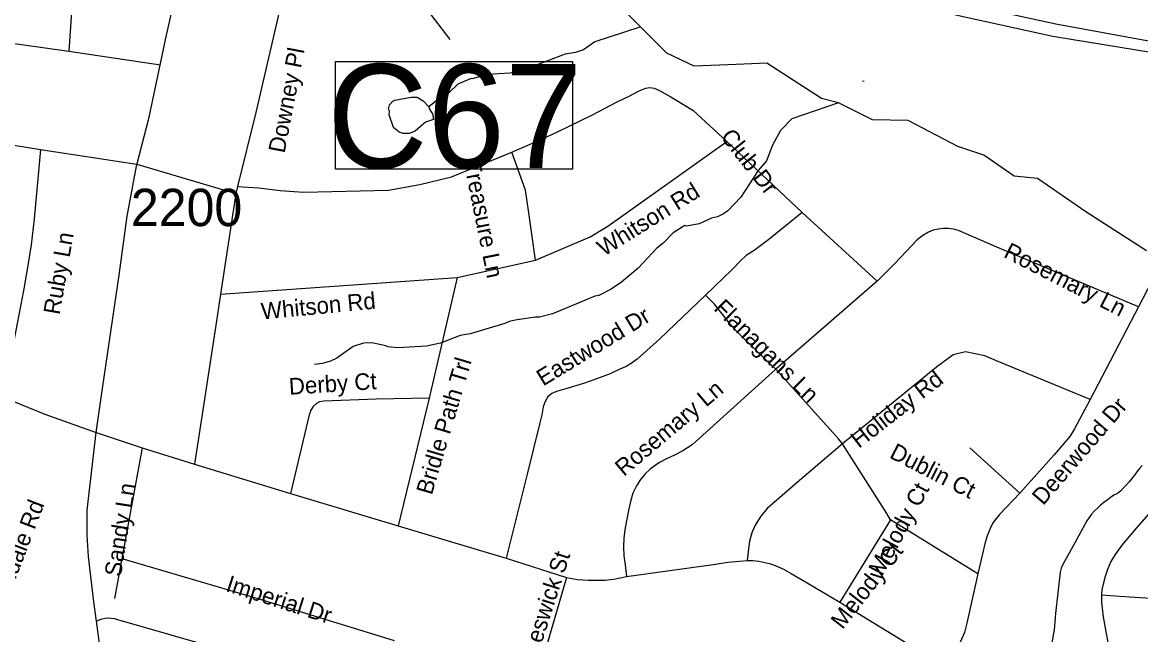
# Model space of a CAD drawing. Extents: x 1268485 to 1426702, y 514839 to 616766.
# Drawn here: x 1362433 to 1366843, y 553407 to 555822 of the extents above; entities that cross this region are included whole.
import ezdxf

# ---------------------------------------------------------------- set-up
doc = ezdxf.new("R2010")
doc.units = 0
for name, color, linetype in [('Old_Level_10', 7, 'Continuous'), ('Old_Level_28', 7, 'Continuous'), ('Old_Level_31', 7, 'Continuous'), ('Old_Level_32', 7, 'Continuous'), ('Old_Level_35', 7, 'Continuous'), ('Old_Level_59', 7, 'Continuous'), ('Old_Level_62', 7, 'Continuous'), ('Old_Level_8', 7, 'Continuous')]:
    doc.layers.add(name, color=color, linetype=linetype)

msp = doc.modelspace()

# ---------------------------------------------------------------- linework, layer by layer
at = {"layer": 'Old_Level_28'}
for points in [[(1369502.868, 555292.145), (1368346.783, 555499.36), (1367747.738, 555608.743), (1366976.144, 555730.087), (1366508.856, 555815.468), (1366187.55, 555884.506), (1365987.179, 555935.542), (1365769.141, 555986.453), (1365463.889, 556071.303), (1365248.275, 556131.911), (1365180.44, 556153.729), (1364259.838, 556427.675), (1363535.469, 556639.575), (1363299.02, 556712.309), (1363215.306, 556737.442)], [(1363221.207, 556688.292), (1363298.405, 556664.636), (1363367.822, 556641.515), (1364167.777, 556398.584), (1365241.007, 556085.849), (1365473.579, 556020.393), (1365677.081, 555959.785), (1365923.972, 555896.904), (1365988.176, 555881.124), (1366143.621, 555846.183), (1366497.592, 555767.564), (1367535.667, 555597.805), (1367732.434, 555571.553), (1369486.299, 555249.326)]]:
    msp.add_lwpolyline(points, dxfattribs=at)
at = {"layer": 'Old_Level_31'}
msp.add_lwpolyline([(1363667.258, 555668.629), (1364603.206, 555668.629), (1364603.206, 555243.461), (1363667.258, 555243.461), (1363667.258, 555668.629)], dxfattribs=at)
at = {"layer": 'Old_Level_32'}
for points in [[(1362723.653, 554204.109), (1362749.883, 554386.601), (1362814.493, 554824.969), (1362845.987, 555057.702), (1362867.791, 555177.22), (1362882.326, 555254.798), (1362933.202, 555448.742), (1362962.274, 555585.472), (1362998.613, 555760.022), (1363068.87, 556068.636), (1363117.323, 556261.367), (1363173.751, 556480.418), (1363194.044, 556568.9), (1363205.639, 556619.67), (1363211.437, 556647.23), (1363221.207, 556688.292)], [(1362392.54, 554328.565), (1362521.354, 554276.592), (1362723.653, 554204.109)], [(1362480.017, 550224.523), (1362459.033, 550837), (1362448.708, 551307.265), (1362440.886, 551409.198), (1362440.476, 551691.042), (1362481.134, 551945.947), (1362528.341, 552067.005), (1362638.795, 552351.976), (1362722.657, 552587.986), (1362770.74, 552793.796), (1362779.685, 552892.226), (1362779.685, 552959.338), (1362776.33, 553046.585), (1362767.385, 553147.252), (1362755.085, 553236.736), (1362724.986, 553460.334), (1362714.472, 553536.628), (1362693.584, 553715.467), (1362687.994, 553799.357), (1362687.994, 553897.789), (1362723.653, 554204.109)]]:
    msp.add_lwpolyline(points, dxfattribs=at)
at = {"layer": 'Old_Level_35'}
for p, q in [((1362641.017, 556090.69), (1362616.001, 555709.088)), ((1363482.243, 556019.794), (1363353.881, 555467.076)), ((1362217.79, 555764.504), (1362616.001, 555709.088)), ((1362616.001, 555709.088), (1362977.507, 555654.442)), ((1363353.881, 555467.076), (1363281.702, 555175.44)), ((1365077.138, 555475.996), (1365211.858, 555353.015)), ((1362178.625, 555372.495), (1362503.632, 555321.335)), ((1362503.632, 555321.335), (1362884.004, 555263.459)), ((1365211.858, 555353.015), (1365508.67, 555071.736)), ((1362884.004, 555263.459), (1363275.038, 555147.861)), ((1363275.038, 555147.861), (1363214.24, 554750.675)), ((1363281.702, 555175.44), (1363275.038, 555147.861)), ((1365508.67, 555071.736), (1365804.766, 554800.81)), ((1364147.125, 554815.421), (1364456.856, 554884.113)), ((1363214.24, 554750.675), (1364147.125, 554815.421)), ((1364147.125, 554815.421), (1364036.909, 554339.853)), ((1365804.766, 554800.81), (1365404.299, 554453.862)), ((1366887.748, 554801.015), (1366835.665, 554699.771)), ((1363214.24, 554750.675), (1363194.145, 554618.314)), ((1366835.665, 554699.771), (1366644.761, 554333.958)), ((1363194.145, 554618.314), (1363111.406, 554079.437)), ((1366644.761, 554333.958), (1366274.95, 554487.235)), ((1364036.909, 554339.853), (1363914.595, 553835.63)), ((1363564.264, 554273.826), (1363490.24, 553963.327)), ((1362723.653, 554204.109), (1362905.534, 554144.08)), ((1362905.534, 554144.08), (1362824.744, 553707.422)), ((1362905.534, 554144.08), (1363111.406, 554079.437)), ((1366169.963, 554143.413), (1366367.531, 553964.352)), ((1363111.406, 554079.437), (1363490.24, 553963.327)), ((1363490.24, 553963.327), (1363914.595, 553835.63)), ((1365856.234, 553859.006), (1365657.231, 553534.511)), ((1366201.644, 553646.88), (1365856.234, 553859.006)), ((1363914.595, 553835.63), (1364085.609, 553784.111)), ((1364085.609, 553784.111), (1364341.001, 553708.19)), ((1362824.744, 553707.422), (1362796.652, 553549.07)), ((1362824.744, 553707.422), (1363361.775, 553548.762)), ((1364341.001, 553708.19), (1364578.247, 553631.808)), ((1364578.247, 553631.808), (1364457.266, 553217.808)), ((1363361.775, 553548.762), (1363899.627, 553383.49))]:
    msp.add_line(p, q, dxfattribs=at)
for points in [[(1363482.243, 556019.794), (1363942.483, 555916.96), (1363982.365, 555902.555), (1364000.717, 555895.43), (1364020.607, 555879.436), (1364040.6, 555855.496), (1364118.725, 555754.252)], [(1364363.66, 555310.826), (1364487.101, 555363.832), (1364543.593, 555390.335), (1364681.49, 555457.131), (1364776.019, 555507.164), (1364830.768, 555534.333), (1364857.117, 555547.917), (1364877.52, 555558.17), (1364892.079, 555563.04), (1364906.227, 555566.014), (1364924.374, 555562.579), (1364943.342, 555555.248), (1364987.633, 555530.385), (1365077.138, 555475.996)], [(1362503.632, 555321.335), (1362478.718, 555047.745), (1362467.543, 554944.603), (1362456.88, 554879.448), (1362438.733, 554770.617)], [(1364456.856, 554884.113), (1364672.263, 554976.386), (1364741.776, 555018.063), (1365211.858, 555353.015)], [(1363281.702, 555175.44), (1363365.979, 555168.93), (1363449.23, 555158.575), (1363541.708, 555152.116), (1363877.173, 555160.113), (1364000.717, 555183.181), (1364124.774, 555213.272), (1364363.66, 555310.826)], [(1364456.856, 554884.113), (1364452.14, 554911.231), (1364429.789, 555071.581), (1364416.666, 555160.677), (1364363.66, 555310.826)], [(1365508.67, 555071.736), (1365376.412, 554966.082), (1365318.997, 554922.765), (1365287.009, 554902.516), (1365265.581, 554881.14), (1365231.235, 554846.332), (1365127.581, 554745.446)], [(1366125.262, 555000.633), (1366105.474, 555006.477), (1366084.149, 555008.682), (1366065.079, 555008.682), (1366046.009, 555006.477), (1366025.504, 555002.069), (1366007.152, 554994.021), (1365984.391, 554981.564), (1365962.348, 554964.698), (1365873.458, 554871.451), (1365804.766, 554800.81)], [(1366835.665, 554699.771), (1366267.671, 554939.682), (1366125.262, 555000.633)], [(1362438.733, 554770.617), (1362359.583, 554360.768), (1362350.458, 554339.392)], [(1365127.581, 554745.446), (1364946.725, 554574.125), (1364857.015, 554493.694)], [(1365404.299, 554453.862), (1365375.284, 554480.776), (1365316.742, 554538.138), (1365271.733, 554582.02), (1365244.256, 554609.548), (1365225.083, 554632.052), (1365198.632, 554665.733), (1365162.645, 554710.177), (1365127.581, 554745.446)], [(1366152.636, 554522.811), (1366104.142, 554510.149), (1366037.705, 554462.372), (1365667.278, 554159.612)], [(1366274.95, 554487.235), (1366228.403, 554506.56), (1366152.636, 554522.811)], [(1364857.015, 554493.694), (1364833.741, 554476.828), (1364813.954, 554464.987), (1364786.99, 554452.632), (1364751.003, 554435.202), (1364712.248, 554420.644), (1364672.878, 554406.547), (1364646.529, 554397.575), (1364576.094, 554376.199), (1364539.594, 554365.485), (1364521.037, 554357.642), (1364505.863, 554345.236), (1364495.098, 554326.115), (1364487.203, 554305.866), (1364481.154, 554274.391), (1364472.952, 554237.635), (1364424.868, 554044.835), (1364341.001, 553708.19)], [(1365404.299, 554453.862), (1365074.165, 554155.05), (1365037.871, 554131.93), (1365004.345, 554114.296), (1364973.279, 554100.762), (1364945.495, 554086.05), (1364928.476, 554074.311), (1364909.098, 554059.649), (1364889.721, 554041.4), (1364870.241, 554019.049), (1364854.964, 553994.392), (1364840.406, 553964.915), (1364830.871, 553931.441), (1364823.284, 553896.736), (1364814.979, 553856.187), (1364808.623, 553819.738), (1364805.649, 553786.828), (1364803.291, 553754.481), (1364805.649, 553717.982), (1364810.366, 553681.585), (1364816.21, 553635.756)], [(1365667.278, 554159.612), (1365651.284, 554178.836), (1365404.299, 554453.862)], [(1364036.909, 554339.853), (1363827.653, 554336.111), (1363621.986, 554328.319), (1363605.274, 554325.859), (1363592.254, 554319.245), (1363579.643, 554306.327), (1363570.826, 554291.768), (1363564.264, 554273.826)], [(1366644.761, 554333.958), (1366583.246, 554219.077), (1366564.176, 554188.166), (1366540.595, 554160.33), (1366502.455, 554115.578), (1366367.531, 553964.352)], [(1367166.004, 554216.514), (1366819.158, 553818.918), (1366769.741, 553759.146), (1366742.469, 553723.056), (1366725.962, 553695.169), (1366712.736, 553664.206), (1366703.201, 553636.371), (1366695.614, 553606.023), (1366690.591, 553583.826), (1366689.258, 553563.731)], [(1365667.278, 554159.612), (1365488.985, 554007.054), (1365370.978, 553904.887), (1365345.244, 553874.539), (1365322.791, 553838.603), (1365309.872, 553807.743), (1365300.85, 553775.755), (1365294.801, 553734.181), (1365291.828, 553698.809)], [(1365856.234, 553859.006), (1365842.085, 553884.945), (1365667.278, 554159.612)], [(1366367.531, 553964.352), (1366287.048, 553880.486), (1366269.926, 553860.185), (1366261.006, 553847.677), (1366250.036, 553824.916), (1366238.246, 553796.312), (1366229.531, 553765.502), (1366219.894, 553725.876), (1366201.644, 553646.88)], [(1364816.21, 553635.756), (1365157.109, 553683.123), (1365215.548, 553692.043), (1365261.583, 553696.554), (1365291.828, 553698.809)], [(1365291.828, 553698.809), (1365313.973, 553698.604), (1365338.17, 553695.887), (1365361.033, 553691.325), (1365382.973, 553685.789), (1365408.297, 553676.664), (1365437.825, 553663.233), (1365465.609, 553648.315), (1365527.535, 553610.483), (1365657.231, 553534.511)], [(1366201.644, 553646.88), (1366157.455, 553451.362), (1366148.535, 553415.735), (1366131.619, 553376.621), (1366078.92, 553277.632)], [(1364578.247, 553631.808), (1364622.23, 553624.581), (1364663.958, 553620.992), (1364694.511, 553620.992), (1364730.395, 553621.607), (1364765.254, 553625.811), (1364816.21, 553635.756)], [(1366689.258, 553563.731), (1366759.898, 553558.195), (1367235.722, 553528.001)], [(1366689.258, 553563.731), (1366689.36, 553534.511), (1366691.923, 553511.699), (1366695.614, 553477.507), (1366705.149, 553425.013), (1366715.299, 553368.676), (1366726.577, 553295.882), (1366761.334, 553089.702)], [(1365657.231, 553534.511), (1365886.479, 553394.255), (1366078.92, 553277.632)], [(1362724.986, 553460.334), (1362736.161, 553465.563), (1362747.644, 553469.356), (1362759.64, 553471.663), (1362771.84, 553472.585), (1362784.041, 553471.868), (1362796.036, 553469.766), (1362807.724, 553466.126), (1363841.289, 553169.365)]]:
    msp.add_lwpolyline(points, dxfattribs=at)
at = {"layer": 'Old_Level_59'}
for points in [[(1365651.419, 555504.718), (1365585.27, 555522.082), (1365369.005, 555662.098), (1365248.15, 555655.734), (1365082.771, 555649.369), (1364974.638, 555700.284), (1364821.98, 555853.029), (1364739.29, 555942.131), (1364650.24, 556069.418), (1364586.632, 556177.613), (1364434.813, 556456.247), (1364369.811, 556523.197), (1364232.213, 556669.392), (1364124.081, 556796.681), (1363736.075, 557267.644), (1363615.22, 557305.831), (1363519.81, 557261.28), (1363350.805, 557196.895), (1362894.871, 556956.574), (1362813.766, 556892.146), (1362705.633, 556936.697), (1362508.45, 556974.883), (1362381.235, 557006.705)], [(1366866.833, 554920.356), (1366627.591, 555075.527), (1366436.526, 555206.79), (1366345.271, 555215.351), (1366225.5, 555298.104), (1366122.837, 555332.347), (1365926.069, 555435.074), (1365786.335, 555437.928), (1365651.419, 555504.718)]]:
    msp.add_lwpolyline(points, dxfattribs=at)
at = {"layer": 'Old_Level_62'}
msp.add_line((1365745.813, 555591.645), (1365752.682, 555589.851), dxfattribs=at)
for points in [[(1364867.771, 555803.687), (1364690.923, 555745.434), (1364646.221, 555714.574), (1364613.926, 555703.347), (1364573.735, 555696.375), (1364404.26, 555632.604), (1364355.97, 555621.788), (1364268.618, 555617.072), (1364207.41, 555599.847), (1364203.514, 555601.59), (1364150.918, 555578.88), (1364116.162, 555545.764), (1364077.612, 555522.748), (1364036.396, 555489.478)], [(1365651.419, 555504.718), (1365467.66, 555442.111), (1365422.446, 555395.256), (1365391.586, 555337.893), (1365367.595, 555276.634), (1365334.684, 555237.469), (1365266.196, 555133.149), (1365214.831, 555078.451), (1365198.632, 555066.865), (1365174.333, 555055.434), (1365150.239, 555050.051), (1365101.642, 555027.239), (1365052.43, 555018.832), (1365045.458, 555020.678), (1364999.834, 554992.124), (1364959.848, 554950.806), (1364935.345, 554931.428), (1364861.526, 554853.253), (1364796.114, 554796.863), (1364755.514, 554769.899), (1364706.917, 554745.088), (1364690.82, 554741.499), (1364634.226, 554718.892), (1364524.113, 554671.987), (1364472.85, 554658.914), (1364456.856, 554659.324), (1364384.575, 554649.123), (1364352.382, 554641.946), (1364336.183, 554634.36), (1364199.208, 554593.759), (1364159.12, 554586.736), (1364082.328, 554556.645), (1364027.169, 554545.315), (1363913.98, 554538.856), (1363873.995, 554541.829), (1363866.101, 554546.033), (1363810.429, 554557.413), (1363778.338, 554556.235), (1363738.046, 554543.214), (1363672.942, 554496.872), (1363648.643, 554485.44), (1363616.45, 554476.264), (1363584.359, 554473.086)], [(1364036.396, 555489.478), (1364040.497, 555477.636), (1364050.135, 555461.437), (1364054.133, 555439.035), (1364023.376, 555428.065), (1363982.468, 555393.103), (1363958.272, 555383.722), (1363934.28, 555384.286), (1363918.389, 555388.695), (1363896.858, 555407.252), (1363880.044, 555457.644), (1363880.454, 555473.638), (1363876.661, 555481.737), (1363880.967, 555497.629), (1363893.373, 555511.316), (1363901.37, 555515.109), (1363965.756, 555527.515), (1363989.747, 555526.9), (1364013.328, 555512.341), (1364036.396, 555489.478)], [(1366849.711, 554074.413), (1366838.946, 554062.059), (1366828.693, 554049.243), (1366818.851, 554036.068), (1366809.008, 554022.945), (1366798.653, 554010.181), (1366787.785, 553997.929), (1366776.507, 553985.882), (1366764.819, 553974.297), (1366752.824, 553963.275), (1366737.958, 553956.406), (1366724.322, 553947.23), (1366710.993, 553937.643), (1366697.87, 553927.648), (1366685.464, 553917.036), (1366673.161, 553906.065), (1366661.166, 553894.634), (1366650.093, 553882.484), (1366640.455, 553869.361), (1366631.638, 553855.623), (1366623.231, 553841.577), (1366615.131, 553827.325), (1366607.237, 553812.869), (1366599.547, 553798.362), (1366576.582, 553754.634), (1366536.494, 553683.328), (1366529.727, 553668.41), (1366526.651, 553652.519), (1366516.911, 553571.01), (1366507.582, 553490.374), (1366506.556, 553473.97), (1366505.429, 553457.566), (1366503.891, 553441.212), (1366501.943, 553424.962), (1366490.357, 553360.474)]]:
    msp.add_lwpolyline(points, dxfattribs=at)

# ---------------------------------------------------------------- texts
at = {"layer": 'Old_Level_10'}
for s, height, rotation, p in [('Downey Pl', 65.6167, 79.071897, (1363466.768, 555303.709)), ('Club Dr', 65.6167, 308.132728, (1365183.613, 555370.419)), ('Treasure Ln', 65.61666, 281.380706, (1364172.835, 555272.735)), ('Whitson Rd', 65.6167, 32.055389, (1364726.53, 554897.417)), ('Ruby Ln', 65.6167, 80.130094, (1362579.571, 554666.233)), ('Rosemary Ln', 65.61666, 332.787525, (1366298.828, 554898.057)), ('Whitson Rd', 65.6167, 5.498364, (1363377.393, 554649.678)), ('Flanagans Ln', 65.61666, 315.295492, (1365156.409, 554689.998)), ('Eastwood Dr', 65.61666, 31.333706, (1364486.646, 554385.504)), ('Bridle Path Trl', 65.61666, 73.478269, (1364047.597, 553954.694)), ('Derby Ct', 65.6167, 3.746672, (1363486.024, 554352.946)), ('Holiday Rd', 65.6167, 37.857572, (1365732.128, 554139.369)), ('Rosemary Ln', 65.61666, 40.135406, (1364804.91, 554028.833)), ('Deerwood Dr', 65.61666, 49.414031, (1366459.029, 553913.605)), ('Dublin Ct', 65.6167, 332.778836, (1365848.832, 554106.492)), ('Sandy Ln', 65.6167, 80.983092, (1362821.118, 553633.06)), ('Melody Ct', 65.6167, 61.584017, (1365824.162, 553635.029)), ('Avondale Rd', 65.61666, 69.025022, (1362340.915, 553453.274)), ('Cheswick St', 65.61666, 72.162092, (1364446.57, 553262.701)), ('Melody Ct', 65.6167, 52.116525, (1365667.737, 553424.086)), ('Imperial Dr', 65.61666, 342.252253, (1363231.744, 553579.425))]:
    msp.add_text(s, height=height, rotation=rotation, dxfattribs=at).set_placement(p)
at = {"layer": 'Old_Level_31'}
msp.add_text('C67', height=410.1042, dxfattribs=at).set_placement((1363634.766, 555247.469))
at = {"layer": 'Old_Level_8'}
msp.add_text('2200', height=147.6375, dxfattribs=at).set_placement((1362860.705, 555018.334))

doc.saveas('drawing.dxf')
